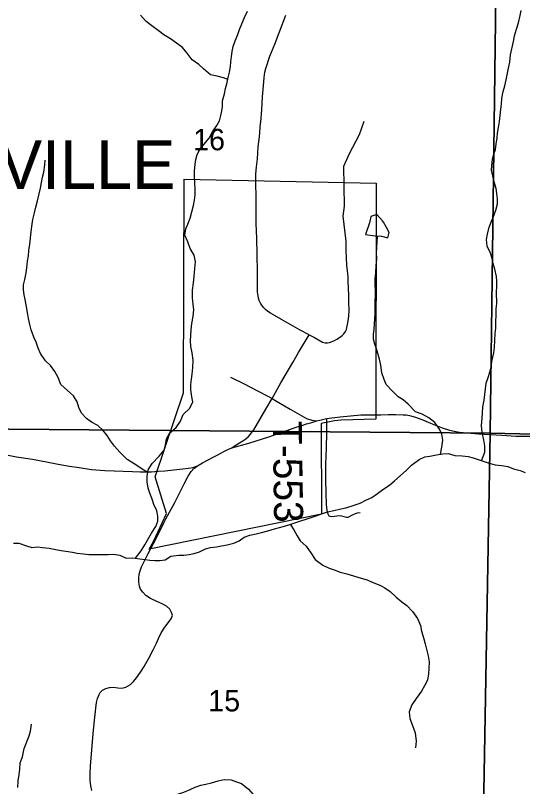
# Model space of a CAD drawing. Extents: x 0 to 191, y 0 to 55.
# Drawn here: x 148.062 to 148.558, y 23.231 to 23.985 of the extents above; entities that cross this region are included whole.
import ezdxf

# ---------------------------------------------------------------- set-up
doc = ezdxf.new("R2010")
doc.units = 0
for name, color, linetype in [('GM_X_City_Street', 7, 'Continuous'), ('GM_X_Corporation', 7, 'Continuous'), ('GM_X_Corporation_Text', 7, 'Continuous'), ('GM_X_Minor_Lake', 7, 'Continuous'), ('GM_X_Minor_River', 7, 'Continuous'), ('GM_X_Section_Text', 7, 'Continuous'), ('GM_X_State_Route', 7, 'Continuous'), ('GM_X_Township_Road', 7, 'Continuous'), ('GM_X_Township_Road_Text', 7, 'Continuous')]:
    doc.layers.add(name, color=color, linetype=linetype)

msp = doc.modelspace()

# ---------------------------------------------------------------- linework, layer by layer
at = {"layer": 'GM_X_City_Street'}
for points in [[(148.27261, 23.63139), (148.28532, 23.6251), (148.29904, 23.61817), (148.31032, 23.61216), (148.31331, 23.61042), (148.31761, 23.60797)], [(148.31761, 23.60797), (148.32535, 23.60355), (148.33084, 23.60011), (148.34679, 23.59105), (148.35213, 23.5894), (148.35708, 23.58883)]]:
    msp.add_lwpolyline(points, dxfattribs=at)
at = {"layer": 'GM_X_Corporation'}
for points in [[(148.0241, 24.08841), (148.53297, 24.08032), (148.52633, 23.57659), (148.01656, 23.58107)], [(148.53297, 24.08032), (149.03882, 24.07143), (149.03316, 23.56525), (148.52633, 23.57659)], [(148.19311, 23.46339), (148.19731, 23.47064), (148.21011, 23.49812), (148.19897, 23.53397), (148.22665, 23.61608), (148.22753, 23.82508), (148.41502, 23.82108), (148.41462, 23.59048), (148.3807, 23.58928), (148.37436, 23.58859), (148.36131, 23.58613), (148.36171, 23.49761)], [(148.52633, 23.57659), (148.5174, 23.05975), (148.00969, 23.06615), (148.01656, 23.58107)], [(149.03316, 23.56525), (149.02664, 23.05167), (148.5174, 23.05975), (148.52633, 23.57659)]]:
    msp.add_lwpolyline(points, close=True, dxfattribs=at)
at = {"layer": 'GM_X_Minor_Lake'}
for points in [[(148.42211, 23.78284), (148.4213, 23.78409), (148.4156, 23.79053), (148.40991, 23.78842), (148.40859, 23.78234), (148.40474, 23.77079)], [(148.40474, 23.77079), (148.41394, 23.76945), (148.4202, 23.76909), (148.42646, 23.76759), (148.42778, 23.77272), (148.4253, 23.77784), (148.42211, 23.78284)]]:
    msp.add_lwpolyline(points, dxfattribs=at)
at = {"layer": 'GM_X_Minor_River'}
for points in [[(148.17966, 23.4544), (148.18544, 23.46178), (148.18884, 23.46767), (148.19281, 23.47433), (148.19546, 23.47908), (148.19962, 23.48555), (148.20169, 23.49068), (148.20168, 23.49562), (148.20072, 23.50074), (148.19786, 23.50699), (148.19595, 23.51211), (148.19366, 23.51799), (148.19213, 23.52292), (148.19117, 23.52899), (148.19135, 23.53431), (148.19228, 23.54095), (148.19606, 23.54704), (148.20307, 23.55427), (148.2078, 23.56017), (148.20911, 23.56511), (148.21024, 23.57119), (148.21326, 23.57689), (148.21951, 23.58223), (148.22367, 23.58851), (148.2265, 23.59497), (148.23275, 23.60106), (148.23577, 23.60734), (148.23481, 23.61227), (148.23404, 23.61891), (148.23402, 23.62423), (148.23439, 23.62954), (148.23514, 23.63448), (148.23569, 23.64075), (148.23625, 23.64815), (148.23509, 23.65517), (148.23375, 23.66124), (148.23355, 23.66713), (148.23373, 23.67206), (148.23409, 23.67757), (148.23484, 23.68384), (148.23615, 23.69087), (148.2367, 23.6977), (148.23631, 23.70245), (148.23554, 23.7089), (148.23552, 23.71649), (148.23664, 23.72371), (148.23701, 23.72997), (148.23775, 23.73776), (148.2383, 23.74422), (148.23715, 23.75067), (148.23334, 23.7573), (148.23086, 23.76375), (148.22818, 23.7702), (148.22912, 23.77627), (148.23082, 23.78103), (148.23308, 23.78692), (148.23496, 23.79319), (148.23646, 23.79908), (148.23759, 23.80459), (148.23815, 23.80972), (148.23814, 23.81503), (148.23793, 23.82111), (148.23754, 23.82756), (148.23752, 23.83269), (148.23827, 23.83953), (148.23882, 23.84428), (148.24014, 23.84903), (148.24279, 23.85397), (148.24657, 23.85873), (148.25168, 23.8652), (148.25508, 23.8711), (148.25924, 23.87738), (148.26188, 23.88213), (148.26339, 23.88859), (148.26489, 23.89524), (148.26487, 23.90151), (148.26694, 23.90854), (148.26788, 23.91348), (148.2692, 23.91823), (148.27051, 23.92431), (148.27164, 23.92944), (148.27257, 23.93495), (148.27313, 23.9397), (148.27368, 23.94502), (148.27443, 23.94977), (148.27537, 23.95471), (148.27725, 23.96003), (148.2797, 23.96631), (148.28159, 23.97125), (148.28385, 23.97696), (148.2863, 23.98285), (148.28932, 23.98932)], [(148.51815, 23.54973), (148.52143, 23.55794), (148.52123, 23.56439), (148.52026, 23.57008), (148.51873, 23.57729), (148.51815, 23.58412), (148.51851, 23.59134), (148.51888, 23.59608), (148.51943, 23.60235), (148.52056, 23.60881), (148.5213, 23.6145), (148.52186, 23.62001), (148.52261, 23.62571), (148.52449, 23.63103), (148.52619, 23.63635), (148.52731, 23.64129), (148.52825, 23.6468), (148.53013, 23.65515), (148.53069, 23.66028), (148.53105, 23.6675), (148.53141, 23.67395), (148.53197, 23.67946), (148.53215, 23.68591), (148.53232, 23.69199), (148.5325, 23.69825), (148.53286, 23.70357), (148.53284, 23.71496), (148.53302, 23.7199), (148.533, 23.72521), (148.53261, 23.72996), (148.53108, 23.73698), (148.52955, 23.74267), (148.5284, 23.74741), (148.52668, 23.75272), (148.52363, 23.75955), (148.52285, 23.766), (148.52398, 23.77132), (148.52548, 23.77797), (148.52737, 23.78291), (148.53039, 23.78994), (148.53208, 23.79469), (148.53359, 23.80096), (148.53376, 23.8059), (148.53299, 23.81102), (148.53222, 23.81596), (148.53012, 23.82336), (148.52897, 23.8281), (148.52763, 23.83341), (148.528, 23.83835), (148.52893, 23.84443), (148.53006, 23.84937), (148.53156, 23.85412), (148.53231, 23.85906), (148.53324, 23.86533), (148.53361, 23.87007), (148.53474, 23.87558), (148.53567, 23.88128), (148.53642, 23.88736), (148.53697, 23.89325), (148.53753, 23.89838), (148.5379, 23.90388), (148.53921, 23.91072), (148.54071, 23.91624), (148.54222, 23.92213), (148.54353, 23.92859), (148.54447, 23.93353), (148.54559, 23.93923), (148.54652, 23.94664), (148.54915, 23.95956), (148.55027, 23.96507), (148.55215, 23.97153), (148.55404, 23.9778), (148.55572, 23.98503), (148.55666, 23.98997)], [(148.27007, 23.9223), (148.26577, 23.92392), (148.25969, 23.92561), (148.25324, 23.92711), (148.24639, 23.93278), (148.24164, 23.93694), (148.23518, 23.94167), (148.23042, 23.94811), (148.22585, 23.95361), (148.21977, 23.95796), (148.21387, 23.96211), (148.20741, 23.96608), (148.20209, 23.97043), (148.19563, 23.97497), (148.19031, 23.97913), (148.1846, 23.98519)], [(148.19189, 23.53816), (148.1864, 23.5415), (148.17899, 23.54622), (148.17177, 23.55095), (148.16454, 23.55795), (148.15941, 23.56401), (148.15541, 23.56931), (148.15198, 23.57423), (148.14799, 23.57972), (148.14285, 23.58426), (148.13677, 23.58747), (148.13202, 23.59087), (148.12708, 23.59617), (148.12441, 23.60186), (148.12269, 23.60717), (148.11907, 23.61304), (148.11337, 23.61834), (148.10671, 23.62439), (148.10423, 23.63122), (148.10099, 23.63709), (148.0968, 23.64277), (148.09186, 23.6475), (148.08691, 23.65451), (148.08481, 23.65982), (148.08271, 23.66551), (148.08042, 23.67063), (148.07794, 23.67764), (148.0766, 23.68296), (148.07526, 23.68865), (148.07429, 23.69472), (148.07333, 23.70022), (148.07199, 23.70724), (148.07084, 23.71198), (148.07026, 23.71692), (148.07044, 23.72166), (148.07156, 23.72698), (148.07288, 23.73325), (148.07362, 23.73838), (148.07437, 23.74484), (148.0753, 23.75016), (148.07567, 23.75528), (148.07641, 23.76136), (148.07771, 23.77333), (148.07846, 23.77883), (148.07958, 23.78567), (148.08109, 23.79194), (148.0824, 23.79745), (148.0839, 23.80372), (148.08522, 23.80923), (148.08691, 23.81626), (148.08804, 23.82158), (148.08897, 23.8269), (148.09029, 23.83165), (148.09122, 23.83887), (148.0914, 23.84362)], [(148.47794, 23.55612), (148.4793, 23.56293), (148.48023, 23.56977), (148.47908, 23.57565), (148.47698, 23.58058), (148.47241, 23.58721), (148.46652, 23.59155), (148.46006, 23.59514), (148.45361, 23.5974), (148.44638, 23.60497), (148.44144, 23.60913), (148.43669, 23.61234), (148.4306, 23.61801), (148.42471, 23.62426), (148.4228, 23.62919), (148.4207, 23.63564), (148.41973, 23.64323), (148.41839, 23.64911), (148.41533, 23.65897), (148.4138, 23.66371), (148.41246, 23.66845), (148.41245, 23.67339), (148.41301, 23.67813), (148.41338, 23.68345), (148.41374, 23.68858), (148.41392, 23.6937), (148.4141, 23.69997), (148.41409, 23.7049), (148.41426, 23.71117), (148.41423, 23.72731), (148.41459, 23.73376), (148.41514, 23.74022), (148.4157, 23.74705), (148.41549, 23.75256), (148.41635, 23.76931)], [(148.42797, 23.52594), (148.43289, 23.53013), (148.43857, 23.53509), (148.44463, 23.54042), (148.44955, 23.54537), (148.45713, 23.55109), (148.46262, 23.55358), (148.46756, 23.55435), (148.474, 23.55551), (148.48026, 23.55648), (148.48539, 23.55669), (148.49203, 23.555), (148.49905, 23.55445), (148.50512, 23.5539), (148.50987, 23.55259), (148.51462, 23.55089), (148.51974, 23.5492), (148.52468, 23.5477), (148.53132, 23.54582), (148.53797, 23.54508), (148.54366, 23.54396), (148.54936, 23.54189), (148.55581, 23.54002), (148.56075, 23.53832)], [(148.06058, 23.46916), (148.06589, 23.46918), (148.07311, 23.46654), (148.07861, 23.46504), (148.08392, 23.46544), (148.08886, 23.46507), (148.0955, 23.46415), (148.10177, 23.46303), (148.10708, 23.4621), (148.11183, 23.46135), (148.11809, 23.46023), (148.12283, 23.45949), (148.12891, 23.45856), (148.13422, 23.4582), (148.13916, 23.45802), (148.14674, 23.45805), (148.15319, 23.45807), (148.15794, 23.45846), (148.16439, 23.45734), (148.17066, 23.45452), (148.1773, 23.45473), (148.18394, 23.4538), (148.18907, 23.45325), (148.19381, 23.4525), (148.19855, 23.45214), (148.20349, 23.45215), (148.2088, 23.45293), (148.21429, 23.45636), (148.22226, 23.45753), (148.22719, 23.45754), (148.23232, 23.45794), (148.23725, 23.4589), (148.24236, 23.46082), (148.24824, 23.46369), (148.25317, 23.46484), (148.25886, 23.46562), (148.26379, 23.46639), (148.26948, 23.46736), (148.27593, 23.46909), (148.28124, 23.47138), (148.28616, 23.47501), (148.29147, 23.47692), (148.29773, 23.47827), (148.30285, 23.47942), (148.30929, 23.48115), (148.31574, 23.48307), (148.32067, 23.4846), (148.32541, 23.48576), (148.33053, 23.48748), (148.3366, 23.4894), (148.34153, 23.49112), (148.34665, 23.49266), (148.35157, 23.49438), (148.35631, 23.49592), (148.36257, 23.49821), (148.3675, 23.49975), (148.37376, 23.5011), (148.37926, 23.50225), (148.38551, 23.50379), (148.39272, 23.50609), (148.39935, 23.50839), (148.40561, 23.51145), (148.41092, 23.51374), (148.41641, 23.51775), (148.42171, 23.52175), (148.42797, 23.52594)], [(148.33105, 23.48765), (148.33472, 23.48218), (148.33776, 23.47631), (148.34062, 23.47138), (148.34651, 23.46628), (148.35127, 23.45984), (148.35546, 23.45302), (148.36306, 23.44773), (148.36914, 23.44471), (148.37408, 23.44302), (148.37977, 23.44095), (148.38642, 23.43926), (148.39287, 23.43719), (148.398, 23.43569), (148.40635, 23.43325), (148.41129, 23.43118), (148.41851, 23.42797), (148.42364, 23.42533), (148.42858, 23.42174), (148.43447, 23.41645), (148.44017, 23.41191), (148.44492, 23.40832), (148.45063, 23.40245), (148.45539, 23.39563), (148.45825, 23.38881), (148.4594, 23.38312), (148.46169, 23.37553), (148.46303, 23.37079), (148.46457, 23.36435), (148.46591, 23.35885), (148.46687, 23.35315), (148.46669, 23.34651), (148.46613, 23.34157), (148.46539, 23.33512), (148.46237, 23.3296), (148.45934, 23.32447), (148.45404, 23.31743), (148.44988, 23.31096), (148.44724, 23.30412), (148.44802, 23.29767), (148.4505, 23.29085), (148.45317, 23.28383), (148.45414, 23.27568), (148.45339, 23.26903)], [(148.06472, 23.2304), (148.06508, 23.23685), (148.06602, 23.24293), (148.06658, 23.24786), (148.06713, 23.25432), (148.06921, 23.2604), (148.07109, 23.26838), (148.07599, 23.28073), (148.07731, 23.28548), (148.07805, 23.29212)], [(148.20951, 23.21928), (148.21728, 23.22235), (148.22202, 23.22407), (148.22695, 23.22579), (148.23321, 23.22847), (148.23813, 23.23057), (148.24382, 23.23249), (148.24856, 23.23345), (148.25425, 23.23499), (148.26051, 23.23691), (148.26639, 23.23826), (148.27341, 23.2379), (148.27854, 23.23583), (148.28347, 23.23413), (148.29031, 23.22865), (148.29469, 23.22335), (148.30077, 23.21863), (148.3078, 23.21409), (148.31502, 23.21165), (148.32109, 23.21034), (148.32754, 23.2096), (148.33437, 23.20962), (148.34006, 23.21059)]]:
    msp.add_lwpolyline(points, dxfattribs=at)
at = {"layer": 'GM_X_State_Route'}
for points in [[(148.30215, 23.87969), (148.30223, 23.8807), (148.30341, 23.89295), (148.304, 23.90559), (148.30512, 23.92024), (148.30557, 23.92434), (148.30636, 23.92944), (148.3073, 23.93312), (148.31126, 23.94506), (148.31608, 23.95703), (148.32067, 23.96905), (148.32691, 23.98526)], [(148.29744, 23.82985), (148.2981, 23.83714), (148.29901, 23.84495), (148.2998, 23.85644), (148.30112, 23.8665), (148.30215, 23.87969)], [(148.27393, 23.56226), (148.27804, 23.56516), (148.28481, 23.56932), (148.28765, 23.5712), (148.29022, 23.57352), (148.29234, 23.57575), (148.29411, 23.57814), (148.29546, 23.58008), (148.30716, 23.59998), (148.31331, 23.61042), (148.32202, 23.62598), (148.33355, 23.64587), (148.3391, 23.65566), (148.34959, 23.67266), (148.3407, 23.67742), (148.32237, 23.68783), (148.31411, 23.69256), (148.31164, 23.69394), (148.30925, 23.69568), (148.30702, 23.69748), (148.30498, 23.69953), (148.30317, 23.70165), (148.30189, 23.70366), (148.30071, 23.7063), (148.29991, 23.7087), (148.29914, 23.71495), (148.29894, 23.72501), (148.29897, 23.73237), (148.29859, 23.75341), (148.29831, 23.76538), (148.298, 23.77608), (148.29789, 23.7801), (148.29789, 23.79315), (148.29779, 23.80711), (148.29751, 23.82141), (148.29744, 23.82985)], [(148.27393, 23.56226), (148.2906, 23.56705), (148.31001, 23.57303), (148.33677, 23.58244), (148.34238, 23.58418), (148.34709, 23.58567), (148.35218, 23.58715), (148.35708, 23.58883), (148.36121, 23.58973), (148.36651, 23.59088), (148.37994, 23.5927), (148.40021, 23.5945), (148.41711, 23.59462), (148.41953, 23.59468)], [(148.41953, 23.59468), (148.42679, 23.59486), (148.43413, 23.59492), (148.44147, 23.59474), (148.44366, 23.59453)], [(148.44366, 23.59453), (148.44453, 23.59444), (148.4476, 23.5939), (148.45349, 23.59222), (148.46119, 23.58945), (148.46811, 23.58656), (148.47966, 23.58193), (148.48669, 23.57946), (148.49127, 23.5785), (148.49638, 23.57778), (148.51514, 23.57616), (148.53794, 23.57459), (148.55159, 23.57387), (148.56524, 23.57363)], [(148.04011, 23.5582), (148.06332, 23.55362), (148.07918, 23.55124), (148.09459, 23.54833), (148.10413, 23.5464), (148.11535, 23.54447), (148.12483, 23.54318), (148.13663, 23.54131), (148.14991, 23.54034), (148.17699, 23.53911), (148.18422, 23.53873), (148.19157, 23.53879), (148.1955, 23.53899), (148.20192, 23.53944)], [(148.24025, 23.54485), (148.24534, 23.54756), (148.25095, 23.55053), (148.25576, 23.5531), (148.25972, 23.55523), (148.26688, 23.55917), (148.26991, 23.56071), (148.27393, 23.56226)], [(148.20192, 23.53944), (148.20833, 23.53989), (148.22606, 23.54182)], [(148.20796, 23.4898), (148.20949, 23.49293), (148.21816, 23.50892), (148.22742, 23.52706), (148.23116, 23.53466), (148.23406, 23.53911), (148.23677, 23.54202), (148.24025, 23.54485)], [(148.22606, 23.54182), (148.23161, 23.54247), (148.23599, 23.54324), (148.24025, 23.54485)], [(148.1922, 23.45898), (148.19726, 23.46881), (148.20512, 23.48399), (148.20796, 23.4898)], [(148.13713, 23.22741), (148.13606, 23.23188), (148.13543, 23.23724), (148.13534, 23.24358), (148.13588, 23.25127), (148.13704, 23.26717), (148.13847, 23.28316), (148.14017, 23.29897), (148.1407, 23.3046), (148.14097, 23.30791), (148.14169, 23.31336), (148.14258, 23.3172), (148.14419, 23.32122), (148.1453, 23.32332), (148.14749, 23.3256), (148.1508, 23.3272), (148.15428, 23.32801), (148.15813, 23.32837), (148.16268, 23.32774), (148.16634, 23.32747), (148.17019, 23.32828), (148.17483, 23.33087), (148.17787, 23.3339), (148.18091, 23.33766), (148.18475, 23.34293), (148.18841, 23.34865), (148.1927, 23.35673), (148.19699, 23.36482), (148.20029, 23.37152), (148.20226, 23.37607), (148.20476, 23.38134), (148.20842, 23.38688), (148.21369, 23.39376), (148.21512, 23.39591), (148.21584, 23.39885), (148.21512, 23.40153), (148.21325, 23.40475), (148.20994, 23.40752), (148.20574, 23.40993), (148.20065, 23.41225), (148.19449, 23.4152), (148.19002, 23.41815), (148.18689, 23.42119), (148.18475, 23.42405), (148.18368, 23.42726), (148.18305, 23.43093), (148.18296, 23.43504), (148.18332, 23.43897), (148.18421, 23.44209), (148.18555, 23.44602), (148.18922, 23.45317), (148.1922, 23.45898)]]:
    msp.add_lwpolyline(points, dxfattribs=at)
at = {"layer": 'GM_X_Township_Road'}
for points in [[(148.34959, 23.67266), (148.35467, 23.67008), (148.36243, 23.66564), (148.3653, 23.66501), (148.36753, 23.66485), (148.36953, 23.66535), (148.37216, 23.66616), (148.37424, 23.66714), (148.3765, 23.6685), (148.37913, 23.67024), (148.38189, 23.67229), (148.38347, 23.67387), (148.38508, 23.67621), (148.38594, 23.67813), (148.38634, 23.67987), (148.38708, 23.68284), (148.38773, 23.68639), (148.38834, 23.69094), (148.38852, 23.6966), (148.38839, 23.70454), (148.38839, 23.71114), (148.3881, 23.71869), (148.38776, 23.72487), (148.38752, 23.72934), (148.38647, 23.74097), (148.38593, 23.748), (148.38581, 23.75557), (148.38558, 23.76443), (148.3828, 23.78864), (148.38403, 23.79851), (148.38344, 23.83777), (148.38914, 23.8499), (148.39871, 23.86867), (148.40321, 23.88154)], [(148.36651, 23.59088), (148.36644, 23.58592), (148.36656, 23.57741), (148.36602, 23.56193), (148.36565, 23.54637), (148.36568, 23.5321), (148.36586, 23.51749), (148.36614, 23.5077), (148.36658, 23.50347), (148.36714, 23.49967), (148.36781, 23.49774), (148.36886, 23.49598), (148.3698, 23.49557), (148.37165, 23.49535), (148.37448, 23.49557), (148.37666, 23.49587), (148.37936, 23.49609), (148.38131, 23.4958), (148.38358, 23.49509), (148.38592, 23.4947), (148.38752, 23.4947), (148.38901, 23.49515), (148.39207, 23.49678), (148.39497, 23.49827), (148.39695, 23.4987), (148.39955, 23.49909)]]:
    msp.add_lwpolyline(points, dxfattribs=at)

# ---------------------------------------------------------------- texts
at = {"layer": 'GM_X_Corporation_Text'}
msp.add_text('BATESVILLE', height=0.047348, rotation=0.00001, dxfattribs=at).set_placement((147.8387, 23.8155))
at = {"layer": 'GM_X_Section_Text'}
for s, p in [('16', (148.23615, 23.8532)), ('15', (148.25094, 23.30471))]:
    msp.add_text(s, height=0.020928, rotation=0.00001, dxfattribs=at).set_placement(p)
at = {"layer": 'GM_X_Township_Road_Text'}
msp.add_text('T-553', height=0.028409, rotation=270.84206, dxfattribs=at).set_placement((148.31393, 23.58828))

doc.saveas('drawing.dxf')
